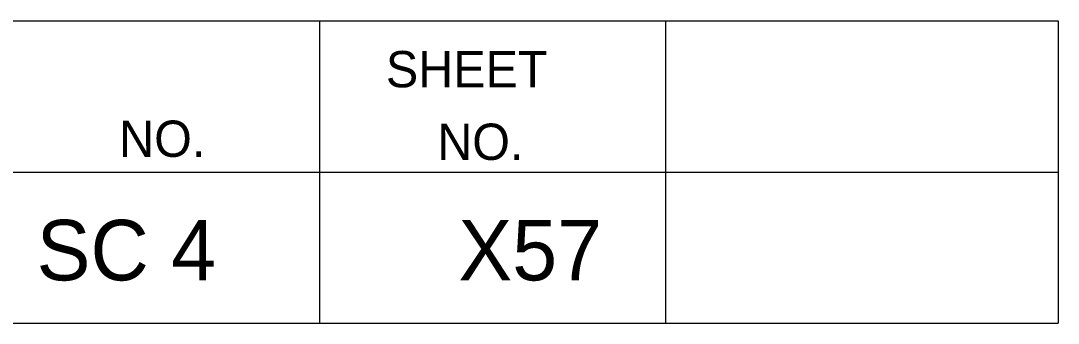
# Model space of a CAD drawing. Extents: x 1000 to 1162, y 999 to 8520.
# Drawn here: x 1152.97 to 1161.56, y 7540.05 to 7542.55 of the extents above; entities that cross this region are included whole.
import ezdxf

# ---------------------------------------------------------------- set-up
doc = ezdxf.new("R2010")
doc.units = 0
doc.layers.add('Level 20', color=7, linetype='Continuous')
doc.layers.add('Level 3', color=7, linetype='Continuous')

msp = doc.modelspace()

# ---------------------------------------------------------------- linework, layer by layer
at = {"layer": 'Level 3'}
for p, q in [((1133.055, 7542.5458), (1161.555, 7542.5458)), ((1133.055, 7542.5458), (1161.555, 7542.5458)), ((1133.055, 7542.5458), (1161.555, 7542.5458)), ((1133.055, 7542.5458), (1161.555, 7542.5458)), ((1133.055, 7542.5458), (1161.555, 7542.5458)), ((1133.055, 7542.5458), (1161.555, 7542.5458)), ((1133.055, 7542.5458), (1161.555, 7542.5458)), ((1133.055, 7542.5458), (1161.555, 7542.5458)), ((1133.055, 7542.5458), (1161.555, 7542.5458)), ((1133.055, 7542.5458), (1161.555, 7542.5458)), ((1133.055, 7542.5458), (1161.555, 7542.5458)), ((1133.055, 7542.5458), (1161.555, 7542.5458)), ((1133.055, 7542.5458), (1161.555, 7542.5458)), ((1133.055, 7542.5458), (1161.555, 7542.5458)), ((1133.055, 7542.5458), (1161.555, 7542.5458)), ((1133.055, 7542.5458), (1161.555, 7542.5458)), ((1133.055, 7542.5458), (1161.555, 7542.5458)), ((1133.055, 7542.5458), (1161.555, 7542.5458)), ((1133.055, 7542.5458), (1161.555, 7542.5458)), ((1133.055, 7542.5458), (1161.555, 7542.5458)), ((1133.055, 7542.5458), (1161.555, 7542.5458)), ((1133.055, 7542.5458), (1161.555, 7542.5458)), ((1133.055, 7542.5458), (1161.555, 7542.5458)), ((1133.055, 7542.5458), (1161.555, 7542.5458)), ((1133.055, 7542.5458), (1161.555, 7542.5458)), ((1133.055, 7542.5458), (1161.555, 7542.5458)), ((1133.055, 7542.5458), (1161.555, 7542.5458)), ((1133.055, 7542.5458), (1161.555, 7542.5458)), ((1133.055, 7542.5458), (1161.555, 7542.5458)), ((1133.055, 7542.5458), (1161.555, 7542.5458)), ((1133.055, 7542.5458), (1161.555, 7542.5458)), ((1133.055, 7542.5458), (1161.555, 7542.5458)), ((1133.055, 7542.5458), (1161.555, 7542.5458)), ((1133.055, 7542.5458), (1161.555, 7542.5458)), ((1133.055, 7542.5458), (1161.555, 7542.5458)), ((1133.055, 7542.5458), (1161.555, 7542.5458)), ((1133.055, 7542.5458), (1161.555, 7542.5458)), ((1133.055, 7542.5458), (1161.555, 7542.5458)), ((1133.055, 7542.5458), (1161.555, 7542.5458)), ((1133.055, 7542.5458), (1161.555, 7542.5458)), ((1133.055, 7542.5458), (1161.555, 7542.5458)), ((1133.055, 7542.5458), (1161.555, 7542.5458)), ((1133.055, 7542.5458), (1161.555, 7542.5458)), ((1133.055, 7542.5458), (1161.555, 7542.5458)), ((1133.055, 7542.5458), (1161.555, 7542.5458)), ((1133.055, 7542.5458), (1161.555, 7542.5458)), ((1133.055, 7542.5458), (1161.555, 7542.5458)), ((1133.055, 7542.5458), (1161.555, 7542.5458)), ((1133.055, 7542.5458), (1161.555, 7542.5458)), ((1133.055, 7542.5458), (1161.555, 7542.5458)), ((1133.055, 7542.5458), (1161.555, 7542.5458)), ((1133.055, 7542.5458), (1161.555, 7542.5458)), ((1133.055, 7542.5458), (1161.555, 7542.5458)), ((1133.055, 7542.5458), (1161.555, 7542.5458)), ((1133.055, 7542.5458), (1161.555, 7542.5458)), ((1155.44, 7542.5458), (1155.44, 7540.0458)), ((1155.44, 7542.5458), (1155.44, 7540.0458)), ((1155.44, 7542.5458), (1155.44, 7540.0458)), ((1155.44, 7542.5458), (1155.44, 7540.0458)), ((1155.44, 7542.5458), (1155.44, 7540.0458)), ((1155.44, 7542.5458), (1155.44, 7540.0458)), ((1155.44, 7542.5458), (1155.44, 7540.0458)), ((1155.44, 7542.5458), (1155.44, 7540.0458)), ((1155.44, 7542.5458), (1155.44, 7540.0458)), ((1155.44, 7542.5458), (1155.44, 7540.0458)), ((1155.44, 7542.5458), (1155.44, 7540.0458)), ((1155.44, 7542.5458), (1155.44, 7540.0458)), ((1155.44, 7542.5458), (1155.44, 7540.0458)), ((1155.44, 7542.5458), (1155.44, 7540.0458)), ((1155.44, 7542.5458), (1155.44, 7540.0458)), ((1155.44, 7542.5458), (1155.44, 7540.0458)), ((1155.44, 7542.5458), (1155.44, 7540.0458)), ((1155.44, 7542.5458), (1155.44, 7540.0458)), ((1155.44, 7542.5458), (1155.44, 7540.0458)), ((1155.44, 7542.5458), (1155.44, 7540.0458)), ((1155.44, 7542.5458), (1155.44, 7540.0458)), ((1155.44, 7542.5458), (1155.44, 7540.0458)), ((1155.44, 7542.5458), (1155.44, 7540.0458)), ((1155.44, 7542.5458), (1155.44, 7540.0458)), ((1155.44, 7542.5458), (1155.44, 7540.0458)), ((1155.44, 7542.5458), (1155.44, 7540.0458)), ((1155.44, 7542.5458), (1155.44, 7540.0458)), ((1155.44, 7542.5458), (1155.44, 7540.0458)), ((1155.44, 7542.5458), (1155.44, 7540.0458)), ((1155.44, 7542.5458), (1155.44, 7540.0458)), ((1155.44, 7542.5458), (1155.44, 7540.0458)), ((1155.44, 7542.5458), (1155.44, 7540.0458)), ((1155.44, 7542.5458), (1155.44, 7540.0458)), ((1155.44, 7542.5458), (1155.44, 7540.0458)), ((1155.44, 7542.5458), (1155.44, 7540.0458)), ((1155.44, 7542.5458), (1155.44, 7540.0458)), ((1155.44, 7542.5458), (1155.44, 7540.0458)), ((1155.44, 7542.5458), (1155.44, 7540.0458)), ((1155.44, 7542.5458), (1155.44, 7540.0458)), ((1155.44, 7542.5458), (1155.44, 7540.0458)), ((1155.44, 7542.5458), (1155.44, 7540.0458)), ((1155.44, 7542.5458), (1155.44, 7540.0458)), ((1155.44, 7542.5458), (1155.44, 7540.0458)), ((1155.44, 7542.5458), (1155.44, 7540.0458)), ((1155.44, 7542.5458), (1155.44, 7540.0458)), ((1155.44, 7542.5458), (1155.44, 7540.0458)), ((1155.44, 7542.5458), (1155.44, 7540.0458)), ((1155.44, 7542.5458), (1155.44, 7540.0458)), ((1155.44, 7542.5458), (1155.44, 7540.0458)), ((1155.44, 7542.5458), (1155.44, 7540.0458)), ((1155.44, 7542.5458), (1155.44, 7540.0458)), ((1155.44, 7542.5458), (1155.44, 7540.0458)), ((1155.44, 7542.5458), (1155.44, 7540.0458)), ((1155.44, 7542.5458), (1155.44, 7540.0458)), ((1155.44, 7542.5458), (1155.44, 7540.0458)), ((1158.305, 7542.5458), (1158.305, 7540.0458)), ((1158.305, 7542.5458), (1158.305, 7540.0458)), ((1158.305, 7542.5458), (1158.305, 7540.0458)), ((1158.305, 7542.5458), (1158.305, 7540.0458)), ((1158.305, 7542.5458), (1158.305, 7540.0458)), ((1158.305, 7542.5458), (1158.305, 7540.0458)), ((1158.305, 7542.5458), (1158.305, 7540.0458)), ((1158.305, 7542.5458), (1158.305, 7540.0458)), ((1158.305, 7542.5458), (1158.305, 7540.0458)), ((1158.305, 7542.5458), (1158.305, 7540.0458)), ((1158.305, 7542.5458), (1158.305, 7540.0458)), ((1158.305, 7542.5458), (1158.305, 7540.0458)), ((1158.305, 7542.5458), (1158.305, 7540.0458)), ((1158.305, 7542.5458), (1158.305, 7540.0458)), ((1158.305, 7542.5458), (1158.305, 7540.0458)), ((1158.305, 7542.5458), (1158.305, 7540.0458)), ((1158.305, 7542.5458), (1158.305, 7540.0458)), ((1158.305, 7542.5458), (1158.305, 7540.0458)), ((1158.305, 7542.5458), (1158.305, 7540.0458)), ((1158.305, 7542.5458), (1158.305, 7540.0458)), ((1158.305, 7542.5458), (1158.305, 7540.0458)), ((1158.305, 7542.5458), (1158.305, 7540.0458)), ((1158.305, 7542.5458), (1158.305, 7540.0458)), ((1158.305, 7542.5458), (1158.305, 7540.0458)), ((1158.305, 7542.5458), (1158.305, 7540.0458)), ((1158.305, 7542.5458), (1158.305, 7540.0458)), ((1158.305, 7542.5458), (1158.305, 7540.0458)), ((1158.305, 7542.5458), (1158.305, 7540.0458)), ((1158.305, 7542.5458), (1158.305, 7540.0458)), ((1158.305, 7542.5458), (1158.305, 7540.0458)), ((1158.305, 7542.5458), (1158.305, 7540.0458)), ((1158.305, 7542.5458), (1158.305, 7540.0458)), ((1158.305, 7542.5458), (1158.305, 7540.0458)), ((1158.305, 7542.5458), (1158.305, 7540.0458)), ((1158.305, 7542.5458), (1158.305, 7540.0458)), ((1158.305, 7542.5458), (1158.305, 7540.0458)), ((1158.305, 7542.5458), (1158.305, 7540.0458)), ((1158.305, 7542.5458), (1158.305, 7540.0458)), ((1158.305, 7542.5458), (1158.305, 7540.0458)), ((1158.305, 7542.5458), (1158.305, 7540.0458)), ((1158.305, 7542.5458), (1158.305, 7540.0458)), ((1158.305, 7542.5458), (1158.305, 7540.0458)), ((1158.305, 7542.5458), (1158.305, 7540.0458)), ((1158.305, 7542.5458), (1158.305, 7540.0458)), ((1158.305, 7542.5458), (1158.305, 7540.0458)), ((1158.305, 7542.5458), (1158.305, 7540.0458)), ((1158.305, 7542.5458), (1158.305, 7540.0458)), ((1158.305, 7542.5458), (1158.305, 7540.0458)), ((1158.305, 7542.5458), (1158.305, 7540.0458)), ((1158.305, 7542.5458), (1158.305, 7540.0458)), ((1158.305, 7542.5458), (1158.305, 7540.0458)), ((1158.305, 7542.5458), (1158.305, 7540.0458)), ((1158.305, 7542.5458), (1158.305, 7540.0458)), ((1158.305, 7542.5458), (1158.305, 7540.0458)), ((1158.305, 7542.5458), (1158.305, 7540.0458)), ((1161.555, 7542.5458), (1161.555, 7540.0458)), ((1161.555, 7542.5458), (1161.555, 7540.0458)), ((1161.555, 7542.5458), (1161.555, 7540.0458)), ((1161.555, 7542.5458), (1161.555, 7540.0458)), ((1161.555, 7542.5458), (1161.555, 7540.0458)), ((1161.555, 7542.5458), (1161.555, 7540.0458)), ((1161.555, 7542.5458), (1161.555, 7540.0458)), ((1161.555, 7542.5458), (1161.555, 7540.0458)), ((1161.555, 7542.5458), (1161.555, 7540.0458)), ((1161.555, 7542.5458), (1161.555, 7540.0458)), ((1161.555, 7542.5458), (1161.555, 7540.0458)), ((1161.555, 7542.5458), (1161.555, 7540.0458)), ((1161.555, 7542.5458), (1161.555, 7540.0458)), ((1161.555, 7542.5458), (1161.555, 7540.0458)), ((1161.555, 7542.5458), (1161.555, 7540.0458)), ((1161.555, 7542.5458), (1161.555, 7540.0458)), ((1161.555, 7542.5458), (1161.555, 7540.0458)), ((1161.555, 7542.5458), (1161.555, 7540.0458)), ((1161.555, 7542.5458), (1161.555, 7540.0458)), ((1161.555, 7542.5458), (1161.555, 7540.0458)), ((1161.555, 7542.5458), (1161.555, 7540.0458)), ((1161.555, 7542.5458), (1161.555, 7540.0458)), ((1161.555, 7542.5458), (1161.555, 7540.0458)), ((1161.555, 7542.5458), (1161.555, 7540.0458)), ((1161.555, 7542.5458), (1161.555, 7540.0458)), ((1161.555, 7542.5458), (1161.555, 7540.0458)), ((1161.555, 7542.5458), (1161.555, 7540.0458)), ((1161.555, 7542.5458), (1161.555, 7540.0458)), ((1161.555, 7542.5458), (1161.555, 7540.0458)), ((1161.555, 7542.5458), (1161.555, 7540.0458)), ((1161.555, 7542.5458), (1161.555, 7540.0458)), ((1161.555, 7542.5458), (1161.555, 7540.0458)), ((1161.555, 7542.5458), (1161.555, 7540.0458)), ((1161.555, 7542.5458), (1161.555, 7540.0458)), ((1161.555, 7542.5458), (1161.555, 7540.0458)), ((1161.555, 7542.5458), (1161.555, 7540.0458)), ((1161.555, 7542.5458), (1161.555, 7540.0458)), ((1161.555, 7542.5458), (1161.555, 7540.0458)), ((1161.555, 7542.5458), (1161.555, 7540.0458)), ((1161.555, 7542.5458), (1161.555, 7540.0458)), ((1161.555, 7542.5458), (1161.555, 7540.0458)), ((1161.555, 7542.5458), (1161.555, 7540.0458)), ((1161.555, 7542.5458), (1161.555, 7540.0458)), ((1161.555, 7542.5458), (1161.555, 7540.0458)), ((1161.555, 7542.5458), (1161.555, 7540.0458)), ((1161.555, 7542.5458), (1161.555, 7540.0458)), ((1161.555, 7542.5458), (1161.555, 7540.0458)), ((1161.555, 7542.5458), (1161.555, 7540.0458)), ((1161.555, 7542.5458), (1161.555, 7540.0458)), ((1161.555, 7542.5458), (1161.555, 7540.0458)), ((1161.555, 7542.5458), (1161.555, 7540.0458)), ((1161.555, 7542.5458), (1161.555, 7540.0458)), ((1161.555, 7542.5458), (1161.555, 7540.0458)), ((1161.555, 7542.5458), (1161.555, 7540.0458)), ((1161.555, 7542.5458), (1161.555, 7540.0458)), ((1133.055, 7541.2958), (1161.555, 7541.2958)), ((1133.055, 7541.2958), (1161.555, 7541.2958)), ((1133.055, 7541.2958), (1161.555, 7541.2958)), ((1133.055, 7541.2958), (1161.555, 7541.2958)), ((1133.055, 7541.2958), (1161.555, 7541.2958)), ((1133.055, 7541.2958), (1161.555, 7541.2958)), ((1133.055, 7541.2958), (1161.555, 7541.2958)), ((1133.055, 7541.2958), (1161.555, 7541.2958)), ((1133.055, 7541.2958), (1161.555, 7541.2958)), ((1133.055, 7541.2958), (1161.555, 7541.2958)), ((1133.055, 7541.2958), (1161.555, 7541.2958)), ((1133.055, 7541.2958), (1161.555, 7541.2958)), ((1133.055, 7541.2958), (1161.555, 7541.2958)), ((1133.055, 7541.2958), (1161.555, 7541.2958)), ((1133.055, 7541.2958), (1161.555, 7541.2958)), ((1133.055, 7541.2958), (1161.555, 7541.2958)), ((1133.055, 7541.2958), (1161.555, 7541.2958)), ((1133.055, 7541.2958), (1161.555, 7541.2958)), ((1133.055, 7541.2958), (1161.555, 7541.2958)), ((1133.055, 7541.2958), (1161.555, 7541.2958)), ((1133.055, 7541.2958), (1161.555, 7541.2958)), ((1133.055, 7541.2958), (1161.555, 7541.2958)), ((1133.055, 7541.2958), (1161.555, 7541.2958)), ((1133.055, 7541.2958), (1161.555, 7541.2958)), ((1133.055, 7541.2958), (1161.555, 7541.2958)), ((1133.055, 7541.2958), (1161.555, 7541.2958)), ((1133.055, 7541.2958), (1161.555, 7541.2958)), ((1133.055, 7541.2958), (1161.555, 7541.2958)), ((1133.055, 7541.2958), (1161.555, 7541.2958)), ((1133.055, 7541.2958), (1161.555, 7541.2958)), ((1133.055, 7541.2958), (1161.555, 7541.2958)), ((1133.055, 7541.2958), (1161.555, 7541.2958)), ((1133.055, 7541.2958), (1161.555, 7541.2958)), ((1133.055, 7541.2958), (1161.555, 7541.2958)), ((1133.055, 7541.2958), (1161.555, 7541.2958)), ((1133.055, 7541.2958), (1161.555, 7541.2958)), ((1133.055, 7541.2958), (1161.555, 7541.2958)), ((1133.055, 7541.2958), (1161.555, 7541.2958)), ((1133.055, 7541.2958), (1161.555, 7541.2958)), ((1133.055, 7541.2958), (1161.555, 7541.2958)), ((1133.055, 7541.2958), (1161.555, 7541.2958)), ((1133.055, 7541.2958), (1161.555, 7541.2958)), ((1133.055, 7541.2958), (1161.555, 7541.2958)), ((1133.055, 7541.2958), (1161.555, 7541.2958)), ((1133.055, 7541.2958), (1161.555, 7541.2958)), ((1133.055, 7541.2958), (1161.555, 7541.2958)), ((1133.055, 7541.2958), (1161.555, 7541.2958)), ((1133.055, 7541.2958), (1161.555, 7541.2958)), ((1133.055, 7541.2958), (1161.555, 7541.2958)), ((1133.055, 7541.2958), (1161.555, 7541.2958)), ((1133.055, 7541.2958), (1161.555, 7541.2958)), ((1133.055, 7541.2958), (1161.555, 7541.2958)), ((1133.055, 7541.2958), (1161.555, 7541.2958)), ((1133.055, 7541.2958), (1161.555, 7541.2958)), ((1133.055, 7541.2958), (1161.555, 7541.2958)), ((1133.055, 7540.0458), (1161.555, 7540.0458)), ((1133.055, 7540.0458), (1161.555, 7540.0458)), ((1133.055, 7540.0458), (1161.555, 7540.0458)), ((1133.055, 7540.0458), (1161.555, 7540.0458)), ((1133.055, 7540.0458), (1161.555, 7540.0458)), ((1133.055, 7540.0458), (1161.555, 7540.0458)), ((1133.055, 7540.0458), (1161.555, 7540.0458)), ((1133.055, 7540.0458), (1161.555, 7540.0458)), ((1133.055, 7540.0458), (1161.555, 7540.0458)), ((1133.055, 7540.0458), (1161.555, 7540.0458)), ((1133.055, 7540.0458), (1161.555, 7540.0458)), ((1133.055, 7540.0458), (1161.555, 7540.0458)), ((1133.055, 7540.0458), (1161.555, 7540.0458)), ((1133.055, 7540.0458), (1161.555, 7540.0458)), ((1133.055, 7540.0458), (1161.555, 7540.0458)), ((1133.055, 7540.0458), (1161.555, 7540.0458)), ((1133.055, 7540.0458), (1161.555, 7540.0458)), ((1133.055, 7540.0458), (1161.555, 7540.0458)), ((1133.055, 7540.0458), (1161.555, 7540.0458)), ((1133.055, 7540.0458), (1161.555, 7540.0458)), ((1133.055, 7540.0458), (1161.555, 7540.0458)), ((1133.055, 7540.0458), (1161.555, 7540.0458)), ((1133.055, 7540.0458), (1161.555, 7540.0458)), ((1133.055, 7540.0458), (1161.555, 7540.0458)), ((1133.055, 7540.0458), (1161.555, 7540.0458)), ((1133.055, 7540.0458), (1161.555, 7540.0458)), ((1133.055, 7540.0458), (1161.555, 7540.0458)), ((1133.055, 7540.0458), (1161.555, 7540.0458)), ((1133.055, 7540.0458), (1161.555, 7540.0458)), ((1133.055, 7540.0458), (1161.555, 7540.0458)), ((1133.055, 7540.0458), (1161.555, 7540.0458)), ((1133.055, 7540.0458), (1161.555, 7540.0458)), ((1133.055, 7540.0458), (1161.555, 7540.0458)), ((1133.055, 7540.0458), (1161.555, 7540.0458)), ((1133.055, 7540.0458), (1161.555, 7540.0458)), ((1133.055, 7540.0458), (1161.555, 7540.0458)), ((1133.055, 7540.0458), (1161.555, 7540.0458)), ((1133.055, 7540.0458), (1161.555, 7540.0458)), ((1133.055, 7540.0458), (1161.555, 7540.0458)), ((1133.055, 7540.0458), (1161.555, 7540.0458)), ((1133.055, 7540.0458), (1161.555, 7540.0458)), ((1133.055, 7540.0458), (1161.555, 7540.0458)), ((1133.055, 7540.0458), (1161.555, 7540.0458)), ((1133.055, 7540.0458), (1161.555, 7540.0458)), ((1133.055, 7540.0458), (1161.555, 7540.0458)), ((1133.055, 7540.0458), (1161.555, 7540.0458)), ((1133.055, 7540.0458), (1161.555, 7540.0458)), ((1133.055, 7540.0458), (1161.555, 7540.0458)), ((1133.055, 7540.0458), (1161.555, 7540.0458)), ((1133.055, 7540.0458), (1161.555, 7540.0458)), ((1133.055, 7540.0458), (1161.555, 7540.0458)), ((1133.055, 7540.0458), (1161.555, 7540.0458)), ((1133.055, 7540.0458), (1161.555, 7540.0458)), ((1133.055, 7540.0458), (1161.555, 7540.0458)), ((1133.055, 7540.0458), (1161.555, 7540.0458))]:
    msp.add_line(p, q, dxfattribs=at)

# ---------------------------------------------------------------- texts
at = {"layer": 'Level 20'}
for s, p in [('SC 4', (1153.0988, 7540.4)), ('X57', (1156.5896, 7540.4))]:
    msp.add_text(s, height=0.5, dxfattribs=at).set_placement(p)
at = {"layer": 'Level 3'}
for s, p in [('SHEET', (1155.99, 7541.9958)), ('SHEET', (1155.99, 7541.9958)), ('SHEET', (1155.99, 7541.9958)), ('SHEET', (1155.99, 7541.9958)), ('SHEET', (1155.99, 7541.9958)), ('SHEET', (1155.99, 7541.9958)), ('SHEET', (1155.99, 7541.9958)), ('SHEET', (1155.99, 7541.9958)), ('SHEET', (1155.99, 7541.9958)), ('SHEET', (1155.99, 7541.9958)), ('SHEET', (1155.99, 7541.9958)), ('SHEET', (1155.99, 7541.9958)), ('SHEET', (1155.99, 7541.9958)), ('SHEET', (1155.99, 7541.9958)), ('SHEET', (1155.99, 7541.9958)), ('SHEET', (1155.99, 7541.9958)), ('SHEET', (1155.99, 7541.9958)), ('SHEET', (1155.99, 7541.9958)), ('SHEET', (1155.99, 7541.9958)), ('SHEET', (1155.99, 7541.9958)), ('SHEET', (1155.99, 7541.9958)), ('SHEET', (1155.99, 7541.9958)), ('SHEET', (1155.99, 7541.9958)), ('SHEET', (1155.99, 7541.9958)), ('SHEET', (1155.99, 7541.9958)), ('SHEET', (1155.99, 7541.9958)), ('SHEET', (1155.99, 7541.9958)), ('SHEET', (1155.99, 7541.9958)), ('SHEET', (1155.99, 7541.9958)), ('SHEET', (1155.99, 7541.9958)), ('SHEET', (1155.99, 7541.9958)), ('SHEET', (1155.99, 7541.9958)), ('SHEET', (1155.99, 7541.9958)), ('SHEET', (1155.99, 7541.9958)), ('SHEET', (1155.99, 7541.9958)), ('SHEET', (1155.99, 7541.9958)), ('SHEET', (1155.99, 7541.9958)), ('SHEET', (1155.99, 7541.9958)), ('SHEET', (1155.99, 7541.9958)), ('SHEET', (1155.99, 7541.9958)), ('SHEET', (1155.99, 7541.9958)), ('SHEET', (1155.99, 7541.9958)), ('SHEET', (1155.99, 7541.9958)), ('SHEET', (1155.99, 7541.9958)), ('SHEET', (1155.99, 7541.9958)), ('SHEET', (1155.99, 7541.9958)), ('SHEET', (1155.99, 7541.9958)), ('SHEET', (1155.99, 7541.9958)), ('SHEET', (1155.99, 7541.9958)), ('SHEET', (1155.99, 7541.9958)), ('SHEET', (1155.99, 7541.9958)), ('SHEET', (1155.99, 7541.9958)), ('SHEET', (1155.99, 7541.9958)), ('SHEET', (1155.99, 7541.9958)), ('SHEET', (1155.99, 7541.9958)), ('NO.', (1153.7822, 7541.4208)), ('NO.', (1153.7822, 7541.4208)), ('NO.', (1153.7822, 7541.4208)), ('NO.', (1153.7822, 7541.4208)), ('NO.', (1153.7822, 7541.4208)), ('NO.', (1153.7822, 7541.4208)), ('NO.', (1153.7822, 7541.4208)), ('NO.', (1153.7822, 7541.4208)), ('NO.', (1153.7822, 7541.4208)), ('NO.', (1153.7822, 7541.4208)), ('NO.', (1153.7822, 7541.4208)), ('NO.', (1153.7822, 7541.4208)), ('NO.', (1153.7822, 7541.4208)), ('NO.', (1153.7822, 7541.4208)), ('NO.', (1153.7822, 7541.4208)), ('NO.', (1153.7822, 7541.4208)), ('NO.', (1153.7822, 7541.4208)), ('NO.', (1153.7822, 7541.4208)), ('NO.', (1153.7822, 7541.4208)), ('NO.', (1153.7822, 7541.4208)), ('NO.', (1153.7822, 7541.4208)), ('NO.', (1153.7822, 7541.4208)), ('NO.', (1153.7822, 7541.4208)), ('NO.', (1153.7822, 7541.4208)), ('NO.', (1153.7822, 7541.4208)), ('NO.', (1153.7822, 7541.4208)), ('NO.', (1153.7822, 7541.4208)), ('NO.', (1153.7822, 7541.4208)), ('NO.', (1153.7822, 7541.4208)), ('NO.', (1153.7822, 7541.4208)), ('NO.', (1153.7822, 7541.4208)), ('NO.', (1153.7822, 7541.4208)), ('NO.', (1153.7822, 7541.4208)), ('NO.', (1153.7822, 7541.4208)), ('NO.', (1153.7822, 7541.4208)), ('NO.', (1153.7822, 7541.4208)), ('NO.', (1153.7822, 7541.4208)), ('NO.', (1153.7822, 7541.4208)), ('NO.', (1153.7822, 7541.4208)), ('NO.', (1153.7822, 7541.4208)), ('NO.', (1153.7822, 7541.4208)), ('NO.', (1153.7822, 7541.4208)), ('NO.', (1153.7822, 7541.4208)), ('NO.', (1153.7822, 7541.4208)), ('NO.', (1153.7822, 7541.4208)), ('NO.', (1153.7822, 7541.4208)), ('NO.', (1153.7822, 7541.4208)), ('NO.', (1153.7822, 7541.4208)), ('NO.', (1153.7822, 7541.4208)), ('NO.', (1153.7822, 7541.4208)), ('NO.', (1153.7822, 7541.4208)), ('NO.', (1153.7822, 7541.4208)), ('NO.', (1153.7822, 7541.4208)), ('NO.', (1153.7822, 7541.4208)), ('NO.', (1153.7822, 7541.4208)), ('NO.', (1156.415, 7541.3958)), ('NO.', (1156.415, 7541.3958)), ('NO.', (1156.415, 7541.3958)), ('NO.', (1156.415, 7541.3958)), ('NO.', (1156.415, 7541.3958)), ('NO.', (1156.415, 7541.3958)), ('NO.', (1156.415, 7541.3958)), ('NO.', (1156.415, 7541.3958)), ('NO.', (1156.415, 7541.3958)), ('NO.', (1156.415, 7541.3958)), ('NO.', (1156.415, 7541.3958)), ('NO.', (1156.415, 7541.3958)), ('NO.', (1156.415, 7541.3958)), ('NO.', (1156.415, 7541.3958)), ('NO.', (1156.415, 7541.3958)), ('NO.', (1156.415, 7541.3958)), ('NO.', (1156.415, 7541.3958)), ('NO.', (1156.415, 7541.3958)), ('NO.', (1156.415, 7541.3958)), ('NO.', (1156.415, 7541.3958)), ('NO.', (1156.415, 7541.3958)), ('NO.', (1156.415, 7541.3958)), ('NO.', (1156.415, 7541.3958)), ('NO.', (1156.415, 7541.3958)), ('NO.', (1156.415, 7541.3958)), ('NO.', (1156.415, 7541.3958)), ('NO.', (1156.415, 7541.3958)), ('NO.', (1156.415, 7541.3958)), ('NO.', (1156.415, 7541.3958)), ('NO.', (1156.415, 7541.3958)), ('NO.', (1156.415, 7541.3958)), ('NO.', (1156.415, 7541.3958)), ('NO.', (1156.415, 7541.3958)), ('NO.', (1156.415, 7541.3958)), ('NO.', (1156.415, 7541.3958)), ('NO.', (1156.415, 7541.3958)), ('NO.', (1156.415, 7541.3958)), ('NO.', (1156.415, 7541.3958)), ('NO.', (1156.415, 7541.3958)), ('NO.', (1156.415, 7541.3958)), ('NO.', (1156.415, 7541.3958)), ('NO.', (1156.415, 7541.3958)), ('NO.', (1156.415, 7541.3958)), ('NO.', (1156.415, 7541.3958)), ('NO.', (1156.415, 7541.3958)), ('NO.', (1156.415, 7541.3958)), ('NO.', (1156.415, 7541.3958)), ('NO.', (1156.415, 7541.3958)), ('NO.', (1156.415, 7541.3958)), ('NO.', (1156.415, 7541.3958)), ('NO.', (1156.415, 7541.3958)), ('NO.', (1156.415, 7541.3958)), ('NO.', (1156.415, 7541.3958)), ('NO.', (1156.415, 7541.3958)), ('NO.', (1156.415, 7541.3958))]:
    msp.add_text(s, height=0.3, dxfattribs=at).set_placement(p)

doc.saveas('drawing.dxf')
